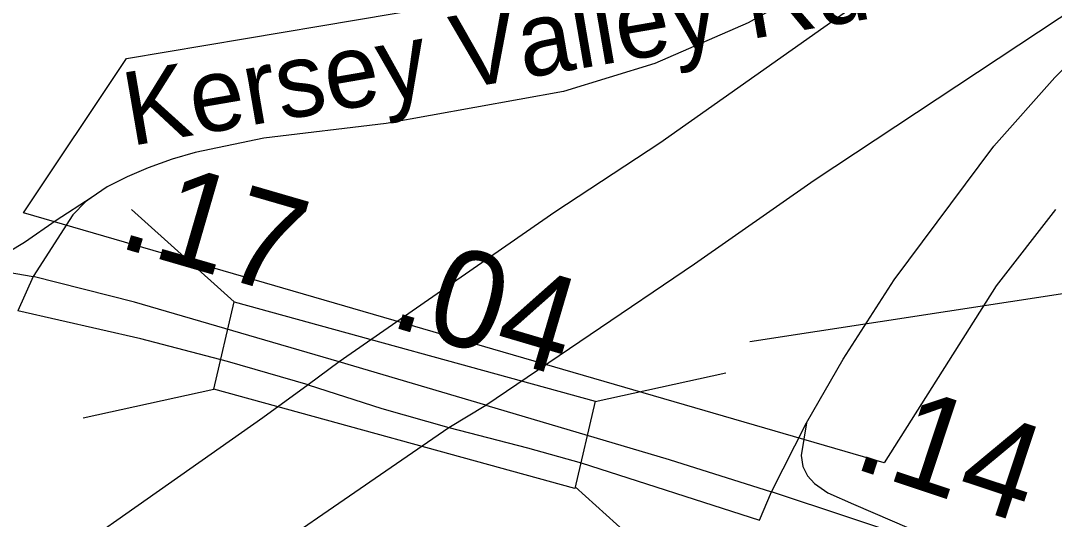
# Model space of a CAD drawing. Extents: x 1662474 to 1856135, y 779280 to 917889.
# Drawn here: x 1722495 to 1723831, y 791926 to 792571 of the extents above; entities that cross this region are included whole.
import ezdxf

# ---------------------------------------------------------------- set-up
doc = ezdxf.new("R2010")
doc.units = 0
for name, color, linetype in [('Exist Boundary Political City Limit New', 7, 'Continuous'), ('Exist Road Non-System Type 51 Label', 7, 'Continuous'), ('Exist Road Primary Interstate Divided Center Attributed', 7, 'Continuous'), ('Exist Road Primary Interstate Ramp 1 Lane Attributed', 7, 'Continuous'), ('Exist Road Primary NC Attributed', 7, 'Continuous'), ('Exist Road Primary NC Mileage Hundredths English Label', 7, 'Continuous'), ('Exist Road Primary NC Service Mileage Hundredths English Label', 7, 'Continuous'), ('Exist Road Primary NC Structure Standard Bridge CELL', 7, 'Continuous'), ('Exist Road Primary NC Structure Standard Bridge Number Label', 7, 'Continuous'), ('Map Preparation Boundary City Limit Buffer Line', 7, 'Continuous')]:
    doc.layers.add(name, color=color, linetype=linetype)

msp = doc.modelspace()

# ---------------------------------------------------------------- linework, layer by layer
at = {"layer": 'Exist Boundary Political City Limit New'}
msp.add_lwpolyline([(1723832.5, 792326.4), (1723755.4, 792228.1), (1723610.9, 791999.2), (1722498.5, 792322.4), (1722631.4, 792521.6), (1722785.4, 792547.5), (1723072.4, 792595.8), (1723204.1, 792618), (1723368.9, 792683.8)], dxfattribs=at)
at = {"layer": 'Exist Road Primary Interstate Divided Center Attributed'}
for points in [[(1723096.1, 792073.9), (1723365.5, 792256.2), (1723520.5, 792364.4), (1723863.7, 792591.6), (1724456, 792992.1)], [(1724002.1, 792892.2), (1723614.6, 792620), (1723321, 792412.1), (1723185.1, 792323), (1722906.4, 792129.9)], [(1722906.4, 792129.9), (1722866.5, 792100.1)], [(1722866.5, 792100.1), (1722807.5, 792057.2), (1722413.8, 791780.6), (1722064, 791539.2), (1721669.3, 791266.4)], [(1723048.2, 792044.8), (1723096.1, 792073.9)], [(1721991.8, 791318.7), (1723048.2, 792044.8)]]:
    msp.add_lwpolyline(points, dxfattribs=at)
at = {"layer": 'Exist Road Primary Interstate Ramp 1 Lane Attributed'}
for points in [[(1723510.4, 792050.8), (1723558, 792133.3), (1723623.7, 792235.8), (1723752.4, 792408.6), (1723831.4, 792497), (1723906.3, 792570.8), (1724027, 792663.4), (1724250.1, 792820.5), (1724456, 792992.1)], [(1724002.1, 792892.2), (1723612, 792666.9), (1723435, 792567.7), (1723314.3, 792515.4), (1723196.3, 792479.2), (1722967, 792437.6), (1722808.8, 792418.9), (1722720.3, 792400.1), (1722690.5, 792391.7), (1722659.3, 792380.6), (1722632.2, 792368.9), (1722606.4, 792355.8), (1722585.8, 792341.5)], [(1722585.8, 792341.5), (1722540.5, 792312.3), (1722499.6, 792284.1), (1722478.8, 792271.4), (1722454, 792260.6), (1722425.8, 792254.6)], [(1722585.8, 792341.5), (1722578.4, 792336.4), (1722562.1, 792319.6), (1722510.7, 792240.1)], [(1722510.7, 792240.1), (1722490.8, 792195.7)], [(1723465.1, 791961.6), (1723510.4, 792050.8)], [(1723510.4, 792050.8), (1723503.5, 792008.6), (1723505.9, 791994.5), (1723511.6, 791982.4), (1723520.6, 791972.4), (1723538.1, 791960.6), (1723571.2, 791945.9), (1723765.1, 791862.3)], [(1723449.9, 791925.1), (1723465.1, 791961.6)]]:
    msp.add_lwpolyline(points, dxfattribs=at)
at = {"layer": 'Exist Road Primary NC Attributed'}
for points in [[(1722126.8, 792280.1), (1722243.4, 792281.9), (1722346.7, 792267.2), (1722425.8, 792254.6), (1722510.7, 792240.1)], [(1722906.4, 792129.9), (1722641.6, 792206.8), (1722510.7, 792240.1)], [(1722866.5, 792100.1), (1722761.9, 792130.1), (1722650.2, 792159.6), (1722490.8, 792195.7)], [(1723096.1, 792073.9), (1722906.4, 792129.9)], [(1722866.5, 792100.1), (1722961.3, 792069.6), (1723048.2, 792044.8)], [(1723096.1, 792073.9), (1723333, 792003.6), (1723465.1, 791961.6)], [(1723048.2, 792044.8), (1723149.7, 792018.4), (1723219.2, 791999.4), (1723449.9, 791925.1)], [(1723824.2, 791838.2), (1723765.1, 791862.3), (1723465.1, 791961.6)]]:
    msp.add_lwpolyline(points, dxfattribs=at)
at = {"layer": 'Exist Road Primary NC Structure Standard Bridge CELL'}
for p, q in [((1722637.9, 792326.5), (1722770.5, 792207.1)), ((1723237.2, 792078.6), (1723406, 792115.3)), ((1722575.6, 792057.4), (1722744.4, 792094.2)), ((1723211.6, 791968.2), (1723344.2, 791848.8))]:
    msp.add_line(p, q, dxfattribs=at)
msp.add_lwpolyline([(1722770.5, 792207.1), (1723237.3, 792079.1), (1723211.1, 791966.2), (1722744.4, 792094.2)], close=True, dxfattribs=at)
at = {"layer": 'Exist Road Primary NC Structure Standard Bridge Number Label'}
msp.add_line((1723437, 792155.9), (1726069.2, 792559.2), dxfattribs=at)
at = {"layer": 'Map Preparation Boundary City Limit Buffer Line'}
msp.add_lwpolyline([(1723832.5, 792326.4), (1723755.4, 792228.1), (1723610.9, 791999.2), (1722498.5, 792322.4), (1722631.4, 792521.6), (1722785.4, 792547.5), (1723072.4, 792595.8), (1723204.1, 792618), (1723368.9, 792683.8)], dxfattribs=at)

# ---------------------------------------------------------------- texts
at = {"layer": 'Exist Road Non-System Type 51 Label'}
msp.add_text('Kersey Valley Rd', height=95, rotation=9.7766, dxfattribs=at).set_placement((1722636.8, 792408.5))
at = {"layer": 'Exist Road Primary NC Mileage Hundredths English Label'}
msp.add_text('.17', height=125, rotation=343.8066, dxfattribs=at).set_placement((1722617.2, 792279))
at = {"layer": 'Exist Road Primary NC Service Mileage Hundredths English Label'}
for s, rotation, p in [('.04', 343.5611, (1722968.2, 792176.8)), ('.14', 341.6761, (1723567.1, 791993.7))]:
    msp.add_text(s, height=125, rotation=rotation, dxfattribs=at).set_placement(p)

doc.saveas('drawing.dxf')
